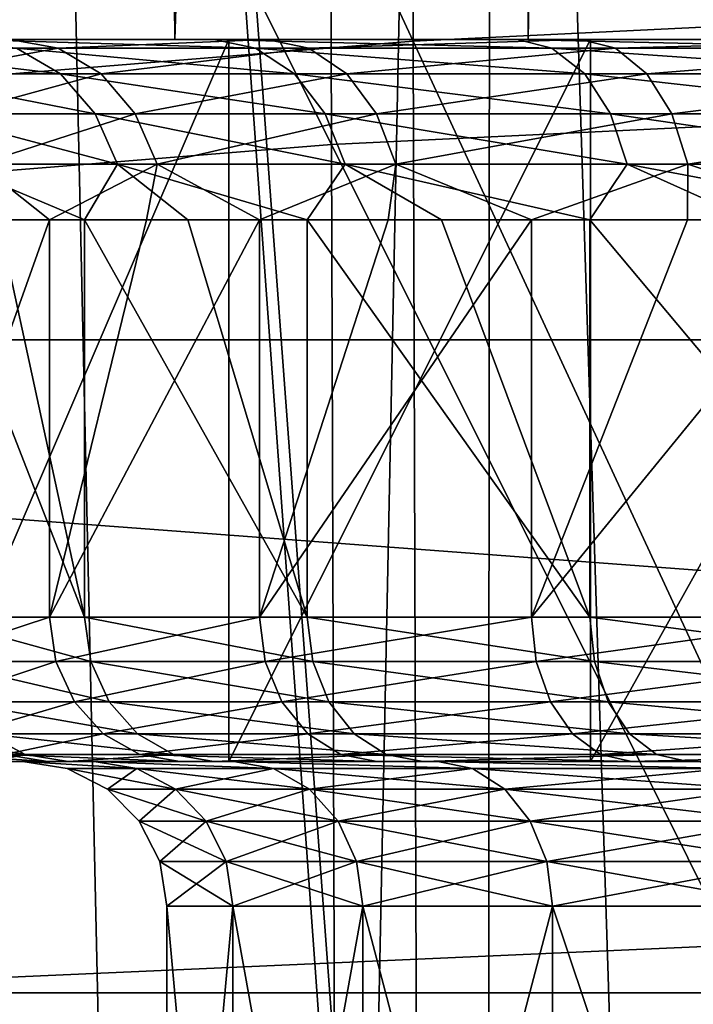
# Model space of a CAD drawing. Header units: metres. Extents: x -109 to 109, y -63 to 140.
# Tile 187 of 480: x -5.78 to -3.92, y -23.67 to -20.95. Entities that reach past the tile are written whole.
import ezdxf

# ---------------------------------------------------------------- set-up
doc = ezdxf.new("R2010")
doc.units = ezdxf.units.M
doc.layers.add('solid_502308_SW0001', color=7, linetype='CONTINUOUS')

msp = doc.modelspace()

# ---------------------------------------------------------------- linework, layer by layer
at = {"layer": 'solid_502308_SW0001'}
for points in [[(-6.186183, -21, 7.244803), (-6.051751, 4.644084, 7.778022), (-5.586143, 4.644084, 8.286143)], [(-5.354335, -21, 8.200479), (-6.186183, -21, 7.244803), (-5.586143, 4.644084, 8.286143)], [(-5.354335, -21, 8.200479), (-5.586143, 4.644084, 8.286143), (-5.078022, 4.644084, 8.751751)], [(-5.354335, -21, 8.200479), (-5.078022, 4.644084, 8.751751), (-4.531254, 4.644084, 9.171301)], [(-4.376611, -21, 9.006297), (-5.354335, -21, 8.200479), (-4.531254, 4.644084, 9.171301)], [(-4.376611, -21, 9.006297), (-4.531254, 4.644084, 9.171301), (-3.95, 4.644084, 9.5416)], [(-3.279645, -21, 9.640318), (-4.376611, -21, 9.006297), (-3.95, 4.644084, 9.5416)], [(-3.279645, -21, 9.640318), (-3.95, 4.644084, 9.5416), (-3.338684, 4.644084, 9.859832)], [(-2.724429, -30.045746, -15.924313), (-2.712468, -5.951555, -16.346176), (-4.473122, -6.488542, -16.208929)], [(-4.489847, -29.504946, -15.80399), (-4.473122, -6.488542, -16.208929), (-6.142124, -7.285673, -16.015341)], [(-2.724429, -30.045746, -15.924313), (-4.473122, -6.488542, -16.208929), (-4.489847, -29.504946, -15.80399)], [(-4.489847, -29.504946, -15.80399), (-6.142124, -7.285673, -16.015341), (-6.160448, -28.703802, -15.636256)], [(-5.527427, -25.5, 11.03349), (-5.837636, -11.5, 10.819237), (-6.190969, -25.5, 10.553142)], [(-4.82665, -25.5, 11.458047), (-4.541224, -11.5, 11.609393), (-5.837636, -11.5, 10.819237)], [(-4.82665, -25.5, 11.458047), (-5.837636, -11.5, 10.819237), (-5.527427, -25.5, 11.03349)], [(-4.093741, -25.5, 11.82365), (-4.541224, -11.5, 11.609393), (-4.82665, -25.5, 11.458047)], [(-3.332989, -25.5, 12.12821), (-3.140136, -11.5, 12.194185), (-4.541224, -11.5, 11.609393)], [(-3.332989, -25.5, 12.12821), (-4.541224, -11.5, 11.609393), (-4.093741, -25.5, 11.82365)], [(-4.694423, -21.004921, 14.665416), (-7.056131, -15.919685, 14.371995), (-4.71113, -15.777206, 14.664999)], [(-2.349062, -20.890835, 14.841285), (-4.694423, -21.004921, 14.665416), (-4.71113, -15.777206, 14.664999)], [(-4.694423, -21.004921, 14.665416), (-7.032379, -21.195166, 14.372806), (-7.056131, -15.919685, 14.371995)], [(-2.462407, -21.172741, 16.6378), (-2.47082, -16.114351, 16.637691), (-4.936986, -16.204233, 16.451178)], [(-4.92065, -21.291054, 16.451567), (-4.936986, -16.204233, 16.451178), (-7.39384, -16.354034, 16.141073)], [(-4.92065, -21.291054, 16.451567), (-2.462407, -21.172741, 16.6378), (-4.936986, -16.204233, 16.451178)], [(-7.370563, -21.488243, 16.14185), (-4.92065, -21.291054, 16.451567), (-7.39384, -16.354034, 16.141073)], [(12.422418, -21.831844, -27.35), (-12.422418, -21.831844, -27.35), (-12.854777, -19.937656, -27.35)], [(12.854777, -19.937656, -27.35), (12.422418, -21.831844, -27.35), (-12.854777, -19.937656, -27.35)], [(-2.340444, -26.089899, 14.841404), (-4.694423, -21.004921, 14.665416), (-2.349062, -20.890835, 14.841285)], [(-4.67771, -26.232668, 14.665833), (-7.032379, -21.195166, 14.372806), (-4.694423, -21.004921, 14.665416)], [(-5.246919, -21, -1.625477), (-6.064279, -21, -2.006226), (-6.757061, -21, -0.942268)], [(-5.924921, -21, -0.636929), (-5.246919, -21, -1.625477), (-6.757061, -21, -0.942268)], [(-6.195692, -21.024471, 5.103324), (-5.810501, -21, 6.232429), (-5.67766, -21.024471, 6.153512)], [(-4.230578, -21, 8.023722), (-6.186183, -21, 7.244803), (-5.354335, -21, 8.200479)], [(-5.099736, -21, 7.198071), (-5.810501, -21, 6.232429), (-6.186183, -21, 7.244803)], [(-4.230578, -21, 8.023722), (-5.099736, -21, 7.198071), (-6.186183, -21, 7.244803)], [(-4.405583, -21, -2.479849), (-5.205371, -21, -2.941655), (-6.064279, -21, -2.006226)], [(-6.064279, -23, -2.006226), (-6.064279, -21, -2.006226), (-5.205371, -21, -2.941655)], [(-5.246919, -21, -1.625477), (-4.405583, -21, -2.479849), (-6.064279, -21, -2.006226)], [(-6.064279, -23, -2.006226), (-5.205371, -21, -2.941655), (-5.205371, -23, -2.941655)], [(-5.131223, -21.024471, -1.522926), (-5.246919, -21, -1.625477), (-5.924921, -21, -0.636929)], [(-5.131223, -21.024471, -1.522926), (-5.924921, -21, -0.636929), (-5.79279, -21.024471, -0.556707)], [(-5.67766, -21.024471, 6.153512), (-5.810501, -21, 6.232429), (-5.099736, -21, 7.198071)], [(-5.67766, -21.024471, 6.153512), (-5.099736, -21, 7.198071), (-4.983335, -21.024471, 7.096467)], [(-3.230028, -21, 8.683872), (-5.354335, -21, 8.200479), (-4.376611, -21, 9.006297)], [(-3.230028, -21, 8.683872), (-4.230578, -21, 8.023722), (-5.354335, -21, 8.200479)], [(-4.310331, -21.024471, -2.358024), (-4.405583, -21, -2.479849), (-5.246919, -21, -1.625477)], [(-4.310331, -21.024471, -2.358024), (-5.246919, -21, -1.625477), (-5.131223, -21.024471, -1.522926)], [(-2.34314, -21, -3.683519), (-4.204094, -21, -3.722568), (-5.205371, -21, -2.941655)], [(-5.205371, -23, -2.941655), (-5.205371, -21, -2.941655), (-4.204094, -21, -3.722568)], [(-3.427532, -21, -3.172982), (-2.34314, -21, -3.683519), (-5.205371, -21, -2.941655)], [(-4.405583, -21, -2.479849), (-3.427532, -21, -3.172982), (-5.205371, -21, -2.941655)], [(-5.205371, -23, -2.941655), (-4.204094, -21, -3.722568), (-4.204094, -23, -3.722568)], [(-4.983335, -21.024471, 7.096467), (-5.099736, -21, 7.198071), (-4.230578, -21, 8.023722)], [(-4.983335, -21.024471, 7.096467), (-4.230578, -21, 8.023722), (-4.134279, -21.024471, 7.902913)], [(-2.340444, -26.089899, 14.841404), (-4.67771, -26.232668, 14.665833), (-4.694423, -21.004921, 14.665416)], [(-3.355603, -21.024471, -3.036069), (-3.427532, -21, -3.172982), (-4.405583, -21, -2.479849)], [(-3.355603, -21.024471, -3.036069), (-4.405583, -21, -2.479849), (-4.310331, -21.024471, -2.358024)], [(-2.129017, -21, 9.158114), (-4.376611, -21, 9.006297), (-3.279645, -21, 9.640318)], [(-2.129017, -21, 9.158114), (-3.230028, -21, 8.683872), (-4.376611, -21, 9.006297)], [(-4.134279, -21.024471, 7.902913), (-4.230578, -21, 8.023722), (-3.230028, -21, 8.683872)], [(-1.185476, -21, -3.995863), (-3.088161, -21, -4.32759), (-4.204094, -21, -3.722568)], [(-4.204094, -23, -3.722568), (-4.204094, -21, -3.722568), (-3.088161, -21, -4.32759)], [(-2.34314, -21, -3.683519), (-1.185476, -21, -3.995863), (-4.204094, -21, -3.722568)], [(-4.204094, -23, -3.722568), (-3.088161, -21, -4.32759), (-3.088161, -23, -4.32759)], [(-4.134279, -21.024471, 7.902913), (-3.230028, -21, 8.683872), (-3.156852, -21.024471, 8.547807)], [(-6.274491, -21.024471, 0.510634), (-6.142768, -21.095583, 0.556596), (-5.67118, -21.095583, -0.488337)], [(-5.79279, -21.024471, -0.556707), (-6.274491, -21.024471, 0.510634), (-5.67118, -21.095583, -0.488337)], [(-6.195692, -21.024471, 5.103324), (-5.67766, -21.024471, 6.153512), (-6.065623, -21.095583, 5.05287)], [(-5.67766, -21.024471, 6.153512), (-5.558466, -21.095583, 6.081011), (-6.065623, -21.095583, 5.05287)], [(-5.79279, -21.024471, -0.556707), (-5.67118, -21.095583, -0.488337), (-5.023501, -21.095583, -1.434273)], [(-5.131223, -21.024471, -1.522926), (-5.79279, -21.024471, -0.556707), (-5.023501, -21.095583, -1.434273)], [(-5.67766, -21.024471, 6.153512), (-4.983335, -21.024471, 7.096467), (-5.558466, -21.095583, 6.081011)], [(-4.983335, -21.024471, 7.096467), (-4.878718, -21.095583, 7.004171), (-5.558466, -21.095583, 6.081011)], [(-5.131223, -21.024471, -1.522926), (-5.023501, -21.095583, -1.434273), (-4.219843, -21.095583, -2.251839)], [(-4.310331, -21.024471, -2.358024), (-5.131223, -21.024471, -1.522926), (-4.219843, -21.095583, -2.251839)], [(-4.983335, -21.024471, 7.096467), (-4.134279, -21.024471, 7.902913), (-4.878718, -21.095583, 7.004171)], [(-4.134279, -21.024471, 7.902913), (-4.047486, -21.095583, 7.793686), (-4.878718, -21.095583, 7.004171)], [(-4.310331, -21.024471, -2.358024), (-4.219843, -21.095583, -2.251839), (-3.285157, -21.095583, -2.91565)], [(-3.355603, -21.024471, -3.036069), (-4.310331, -21.024471, -2.358024), (-3.285157, -21.095583, -2.91565)], [(-4.134279, -21.024471, 7.902913), (-3.156852, -21.024471, 8.547807), (-4.047486, -21.095583, 7.793686)], [(-3.156852, -21.024471, 8.547807), (-3.090579, -21.095583, 8.425041), (-4.047486, -21.095583, 7.793686)], [(-6.142768, -21.095583, 0.556596), (-6.038273, -21.206362, 0.593058), (-5.574708, -21.206362, -0.434101)], [(-5.67118, -21.095583, -0.488337), (-6.142768, -21.095583, 0.556596), (-5.574708, -21.206362, -0.434101)], [(-6.065623, -21.095583, 5.05287), (-5.558466, -21.095583, 6.081011), (-5.96244, -21.206362, 5.012845)], [(-5.558466, -21.095583, 6.081011), (-5.463911, -21.206362, 6.023496), (-5.96244, -21.206362, 5.012845)], [(-5.67118, -21.095583, -0.488337), (-5.574708, -21.206362, -0.434101), (-4.938046, -21.206362, -1.363945)], [(-5.023501, -21.095583, -1.434273), (-5.67118, -21.095583, -0.488337), (-4.938046, -21.206362, -1.363945)], [(-5.558466, -21.095583, 6.081011), (-4.878718, -21.095583, 7.004171), (-5.463911, -21.206362, 6.023496)], [(-4.878718, -21.095583, 7.004171), (-4.795726, -21.206362, 6.930953), (-5.463911, -21.206362, 6.023496)], [(-5.023501, -21.095583, -1.434273), (-4.938046, -21.206362, -1.363945), (-4.148059, -21.206362, -2.167603)], [(-4.219843, -21.095583, -2.251839), (-5.023501, -21.095583, -1.434273), (-4.148059, -21.206362, -2.167603)], [(-4.878718, -21.095583, 7.004171), (-4.047486, -21.095583, 7.793686), (-4.795726, -21.206362, 6.930953)], [(-4.047486, -21.095583, 7.793686), (-3.978634, -21.206362, 7.707037), (-4.795726, -21.206362, 6.930953)], [(-4.219843, -21.095583, -2.251839), (-4.148059, -21.206362, -2.167603), (-3.229274, -21.206362, -2.820122)], [(-3.285157, -21.095583, -2.91565), (-4.219843, -21.095583, -2.251839), (-3.229274, -21.206362, -2.820122)], [(-4.047486, -21.095583, 7.793686), (-3.090579, -21.095583, 8.425041), (-3.978634, -21.206362, 7.707037)], [(-3.090579, -21.095583, 8.425041), (-3.038005, -21.206362, 8.327653), (-3.978634, -21.206362, 7.707037)], [(-2.453991, -26.231136, 16.637909), (-2.462407, -21.172741, 16.6378), (-4.92065, -21.291054, 16.451567)], [(-4.67771, -26.232668, 14.665833), (-7.008618, -26.470722, 14.373617), (-7.032379, -21.195166, 14.372806)], [(-6.038273, -21.206362, 0.593058), (-5.971255, -21.34594, 0.616442), (-5.512835, -21.34594, -0.399316)], [(-5.574708, -21.206362, -0.434101), (-6.038273, -21.206362, 0.593058), (-5.512835, -21.34594, -0.399316)], [(-5.96244, -21.206362, 5.012845), (-5.463911, -21.206362, 6.023496), (-5.896265, -21.34594, 4.987175)], [(-5.463911, -21.206362, 6.023496), (-5.403268, -21.34594, 5.986609), (-5.896265, -21.34594, 4.987175)], [(-5.574708, -21.206362, -0.434101), (-5.512835, -21.34594, -0.399316), (-4.88324, -21.34594, -1.31884)], [(-4.938046, -21.206362, -1.363945), (-5.574708, -21.206362, -0.434101), (-4.88324, -21.34594, -1.31884)], [(-5.463911, -21.206362, 6.023496), (-4.795726, -21.206362, 6.930953), (-5.403268, -21.34594, 5.986609)], [(-4.795726, -21.206362, 6.930953), (-4.742499, -21.34594, 6.883994), (-5.403268, -21.34594, 5.986609)], [(-4.938046, -21.206362, -1.363945), (-4.88324, -21.34594, -1.31884), (-4.10202, -21.34594, -2.113578)], [(-4.148059, -21.206362, -2.167603), (-4.938046, -21.206362, -1.363945), (-4.10202, -21.34594, -2.113578)], [(-4.795726, -21.206362, 6.930953), (-3.978634, -21.206362, 7.707037), (-4.742499, -21.34594, 6.883994)], [(-3.978634, -21.206362, 7.707037), (-3.934476, -21.34594, 7.651464), (-4.742499, -21.34594, 6.883994)], [(-4.148059, -21.206362, -2.167603), (-4.10202, -21.34594, -2.113578), (-3.193432, -21.34594, -2.758855)], [(-3.229274, -21.206362, -2.820122), (-4.148059, -21.206362, -2.167603), (-3.193432, -21.34594, -2.758855)], [(-3.978634, -21.206362, 7.707037), (-3.038005, -21.206362, 8.327653), (-3.934476, -21.34594, 7.651464)], [(-3.038005, -21.206362, 8.327653), (-3.004287, -21.34594, 8.265192), (-3.934476, -21.34594, 7.651464)], [(-4.904308, -26.377903, 16.451956), (-4.92065, -21.291054, 16.451567), (-7.370563, -21.488243, 16.14185)], [(-4.904308, -26.377903, 16.451956), (-2.453991, -26.231136, 16.637909), (-4.92065, -21.291054, 16.451567)], [(-5.971255, -21.34594, 0.616442), (-5.843591, -21.5, 0.345761), (-5.604407, -21.5, -0.177606)], [(-5.512835, -21.34594, -0.399316), (-5.971255, -21.34594, 0.616442), (-5.604407, -21.5, -0.177606)], [(-5.896265, -21.34594, 4.987175), (-5.70168, -21.5, 5.379711), (-5.922401, -21.5, 4.848293)], [(-5.896265, -21.34594, 4.987175), (-5.403268, -21.34594, 5.986609), (-5.70168, -21.5, 5.379711)], [(-5.403268, -21.34594, 5.986609), (-5.433391, -21.5, 5.888772), (-5.70168, -21.5, 5.379711)], [(-5.512835, -21.34594, -0.399316), (-5.604407, -21.5, -0.177606), (-5.318468, -21.5, -0.676967)], [(-5.512835, -21.34594, -0.399316), (-5.318468, -21.5, -0.676967), (-4.988157, -21.5, -1.148154)], [(-4.88324, -21.34594, -1.31884), (-5.512835, -21.34594, -0.399316), (-4.988157, -21.5, -1.148154)], [(-5.403268, -21.34594, 5.986609), (-5.119772, -21.5, 6.37123), (-5.433391, -21.5, 5.888772)], [(-5.403268, -21.34594, 5.986609), (-4.742499, -21.34594, 6.883994), (-5.119772, -21.5, 6.37123)], [(-4.742499, -21.34594, 6.883994), (-4.763441, -21.5, 6.823061), (-5.119772, -21.5, 6.37123)], [(-4.88324, -21.34594, -1.31884), (-4.988157, -21.5, -1.148154), (-4.616232, -21.5, -1.587237)], [(-4.88324, -21.34594, -1.31884), (-4.616232, -21.5, -1.587237), (-4.205795, -21.5, -1.990553)], [(-4.10202, -21.34594, -2.113578), (-4.88324, -21.34594, -1.31884), (-4.205795, -21.5, -1.990553)], [(-4.742499, -21.34594, 6.883994), (-4.36737, -21.5, 7.240493), (-4.763441, -21.5, 6.823061)], [(-4.742499, -21.34594, 6.883994), (-3.934476, -21.34594, 7.651464), (-4.36737, -21.5, 7.240493)], [(-3.934476, -21.34594, 7.651464), (-3.934863, -21.5, 7.620046), (-4.36737, -21.5, 7.240493)], [(-4.10202, -21.34594, -2.113578), (-4.205795, -21.5, -1.990553), (-3.76027, -21.5, -2.354738)], [(-4.10202, -21.34594, -2.113578), (-3.76027, -21.5, -2.354738), (-3.283375, -21.5, -2.676751)], [(-3.193432, -21.34594, -2.758855), (-4.10202, -21.34594, -2.113578), (-3.283375, -21.5, -2.676751)], [(-3.934476, -21.34594, 7.651464), (-3.469529, -21.5, 7.958552), (-3.934863, -21.5, 7.620046)], [(-3.934476, -21.34594, 7.651464), (-3.004287, -21.34594, 8.265192), (-3.469529, -21.5, 7.958552)], [(-7.347279, -26.622511, 16.142628), (-4.904308, -26.377903, 16.451956), (-7.370563, -21.488243, 16.14185)], [(-5.70168, -21.5, 5.379711), (-5.70168, -22.6, 5.37971), (-6.093714, -22.6, 4.298953)], [(-5.922401, -21.5, 4.848293), (-5.70168, -21.5, 5.379711), (-6.093714, -22.6, 4.298953)], [(-6.034024, -21.5, 0.888769), (-6.034023, -22.6, 0.888768), (-5.604407, -22.6, -0.177608)], [(-5.843591, -21.5, 0.345761), (-6.034024, -21.5, 0.888769), (-5.604407, -22.6, -0.177608)], [(-5.604407, -21.5, -0.177606), (-5.843591, -21.5, 0.345761), (-5.604407, -22.6, -0.177608)], [(-5.119772, -21.5, 6.37123), (-5.119772, -22.6, 6.37123), (-5.70168, -22.6, 5.37971)], [(-5.433391, -21.5, 5.888772), (-5.119772, -21.5, 6.37123), (-5.70168, -22.6, 5.37971)], [(-5.70168, -21.5, 5.379711), (-5.433391, -21.5, 5.888772), (-5.70168, -22.6, 5.37971)], [(-5.604407, -21.5, -0.177606), (-5.604407, -22.6, -0.177608), (-4.988156, -22.6, -1.148155)], [(-5.318468, -21.5, -0.676967), (-5.604407, -21.5, -0.177606), (-4.988156, -22.6, -1.148155)], [(-4.988157, -21.5, -1.148154), (-5.318468, -21.5, -0.676967), (-4.988156, -22.6, -1.148155)], [(-4.36737, -21.5, 7.240493), (-4.36737, -22.6, 7.240493), (-5.119772, -22.6, 6.37123)], [(-4.763441, -21.5, 6.823061), (-4.36737, -21.5, 7.240493), (-5.119772, -22.6, 6.37123)], [(-5.119772, -21.5, 6.37123), (-4.763441, -21.5, 6.823061), (-5.119772, -22.6, 6.37123)], [(-4.988157, -21.5, -1.148154), (-4.988156, -22.6, -1.148155), (-4.205793, -22.6, -1.990555)], [(-4.616232, -21.5, -1.587237), (-4.988157, -21.5, -1.148154), (-4.205793, -22.6, -1.990555)], [(-4.205795, -21.5, -1.990553), (-4.616232, -21.5, -1.587237), (-4.205793, -22.6, -1.990555)], [(-3.469529, -21.5, 7.958552), (-3.469529, -22.6, 7.958552), (-4.36737, -22.6, 7.240493)], [(-3.934863, -21.5, 7.620046), (-3.469529, -21.5, 7.958552), (-4.36737, -22.6, 7.240493)], [(-4.36737, -21.5, 7.240493), (-3.934863, -21.5, 7.620046), (-4.36737, -22.6, 7.240493)], [(-4.205795, -21.5, -1.990553), (-4.205793, -22.6, -1.990555), (-3.283373, -22.6, -2.676752)], [(-3.76027, -21.5, -2.354738), (-4.205795, -21.5, -1.990553), (-3.283373, -22.6, -2.676752)], [(11.712649, -23.640354, -27.35), (-11.712649, -23.640354, -27.35), (-12.422418, -21.831844, -27.35)], [(12.422418, -21.831844, -27.35), (11.712649, -23.640354, -27.35), (-12.422418, -21.831844, -27.35)], [(-6.07489, -22.723248, 4.294014), (-6.093714, -22.6, 4.298953), (-5.70168, -22.6, 5.37971)], [(-5.684067, -22.723248, 5.371432), (-6.07489, -22.723248, 4.294014), (-5.70168, -22.6, 5.37971)], [(-5.587094, -22.723248, -0.168718), (-5.604407, -22.6, -0.177608), (-6.034023, -22.6, 0.888768)], [(-6.015384, -22.723248, 0.894363), (-5.587094, -22.723248, -0.168718), (-6.034023, -22.6, 0.888768)], [(-5.684067, -22.723248, 5.371432), (-5.70168, -22.6, 5.37971), (-5.119772, -22.6, 6.37123)], [(-5.103957, -22.723248, 6.35989), (-5.684067, -22.723248, 5.371432), (-5.119772, -22.6, 6.37123)], [(-4.972747, -22.723248, -1.136268), (-4.988156, -22.6, -1.148155), (-5.604407, -22.6, -0.177608)], [(-5.587094, -22.723248, -0.168718), (-4.972747, -22.723248, -1.136268), (-5.604407, -22.6, -0.177608)], [(-5.103957, -22.723248, 6.35989), (-5.119772, -22.6, 6.37123), (-4.36737, -22.6, 7.240493)], [(-4.353879, -22.723248, 7.226467), (-5.103957, -22.723248, 6.35989), (-4.36737, -22.6, 7.240493)], [(-4.192801, -22.723248, -1.976065), (-4.205793, -22.6, -1.990555), (-4.988156, -22.6, -1.148155)], [(-4.972747, -22.723248, -1.136268), (-4.192801, -22.723248, -1.976065), (-4.988156, -22.6, -1.148155)], [(-4.353879, -22.723248, 7.226467), (-4.36737, -22.6, 7.240493), (-3.469529, -22.6, 7.958552)], [(-3.458811, -22.723248, 7.942308), (-4.353879, -22.723248, 7.226467), (-3.469529, -22.6, 7.958552)], [(-3.27323, -22.723248, -2.660143), (-3.283373, -22.6, -2.676752), (-4.205793, -22.6, -1.990555)], [(-4.192801, -22.723248, -1.976065), (-3.27323, -22.723248, -2.660143), (-4.205793, -22.6, -1.990555)], [(-6.019965, -22.834911, 4.279602), (-6.07489, -22.723248, 4.294014), (-5.684067, -22.723248, 5.371432)], [(-5.632676, -22.834911, 5.347279), (-6.019965, -22.834911, 4.279602), (-5.684067, -22.723248, 5.371432)], [(-5.53658, -22.834911, -0.142781), (-5.587094, -22.723248, -0.168718), (-6.015384, -22.723248, 0.894363)], [(-5.960997, -22.834911, 0.910688), (-5.53658, -22.834911, -0.142781), (-6.015384, -22.723248, 0.894363)], [(-5.632676, -22.834911, 5.347279), (-5.684067, -22.723248, 5.371432), (-5.103957, -22.723248, 6.35989)], [(-5.057811, -22.834911, 6.326799), (-5.632676, -22.834911, 5.347279), (-5.103957, -22.723248, 6.35989)], [(-4.927787, -22.834911, -1.101583), (-4.972747, -22.723248, -1.136268), (-5.587094, -22.723248, -0.168718)], [(-5.53658, -22.834911, -0.142781), (-4.927787, -22.834911, -1.101583), (-5.587094, -22.723248, -0.168718)], [(-5.057811, -22.834911, 6.326799), (-5.103957, -22.723248, 6.35989), (-4.353879, -22.723248, 7.226467)], [(-4.314514, -22.834911, 7.185542), (-5.057811, -22.834911, 6.326799), (-4.353879, -22.723248, 7.226467)], [(-4.154893, -22.834911, -1.933787), (-4.192801, -22.723248, -1.976065), (-4.972747, -22.723248, -1.136268)], [(-4.927787, -22.834911, -1.101583), (-4.154893, -22.834911, -1.933787), (-4.972747, -22.723248, -1.136268)], [(-4.314514, -22.834911, 7.185542), (-4.353879, -22.723248, 7.226467), (-3.458811, -22.723248, 7.942308)], [(-3.427539, -22.834911, 7.894911), (-4.314514, -22.834911, 7.185542), (-3.458811, -22.723248, 7.942308)], [(-3.243636, -22.834911, -2.61168), (-3.27323, -22.723248, -2.660143), (-4.192801, -22.723248, -1.976065)], [(-4.154893, -22.834911, -1.933787), (-3.243636, -22.834911, -2.61168), (-4.192801, -22.723248, -1.976065)], [(-5.934325, -22.923532, 4.25713), (-6.019965, -22.834911, 4.279602), (-5.632676, -22.834911, 5.347279)], [(-5.457817, -22.923532, -0.10234), (-5.53658, -22.834911, -0.142781), (-5.960997, -22.834911, 0.910688)], [(-5.876196, -22.923532, 0.936143), (-5.457817, -22.923532, -0.10234), (-5.960997, -22.834911, 0.910688)], [(-5.552546, -22.923532, 5.309619), (-5.934325, -22.923532, 4.25713), (-5.632676, -22.834911, 5.347279)], [(-5.552546, -22.923532, 5.309619), (-5.632676, -22.834911, 5.347279), (-5.057811, -22.834911, 6.326799)], [(-4.985858, -22.923532, 6.275205), (-5.552546, -22.923532, 5.309619), (-5.057811, -22.834911, 6.326799)], [(-4.857685, -22.923532, -1.047502), (-4.927787, -22.834911, -1.101583), (-5.53658, -22.834911, -0.142781)], [(-5.457817, -22.923532, -0.10234), (-4.857685, -22.923532, -1.047502), (-5.53658, -22.834911, -0.142781)], [(-4.985858, -22.923532, 6.275205), (-5.057811, -22.834911, 6.326799), (-4.314514, -22.834911, 7.185542)], [(-4.253136, -22.923532, 7.121731), (-4.985858, -22.923532, 6.275205), (-4.314514, -22.834911, 7.185542)], [(-4.095786, -22.923532, -1.867867), (-4.154893, -22.834911, -1.933787), (-4.927787, -22.834911, -1.101583)], [(-4.857685, -22.923532, -1.047502), (-4.095786, -22.923532, -1.867867), (-4.927787, -22.834911, -1.101583)], [(-4.253136, -22.923532, 7.121731), (-4.314514, -22.834911, 7.185542), (-3.427539, -22.834911, 7.894911)], [(-3.378779, -22.923532, 7.821008), (-4.253136, -22.923532, 7.121731), (-3.427539, -22.834911, 7.894911)], [(-3.197492, -22.923532, -2.536117), (-3.243636, -22.834911, -2.61168), (-4.154893, -22.834911, -1.933787)], [(-4.095786, -22.923532, -1.867867), (-3.197492, -22.923532, -2.536117), (-4.154893, -22.834911, -1.933787)], [(-5.769299, -22.980423, 0.96823), (-5.876196, -22.923532, 0.936143), (-6.098891, -22.923532, 2.033365)], [(-5.987943, -22.980423, 2.045492), (-5.769299, -22.980423, 0.96823), (-6.098891, -22.923532, 2.033365)], [(-5.826371, -22.980423, 4.228804), (-5.934325, -22.923532, 4.25713), (-5.552546, -22.923532, 5.309619)], [(-5.358531, -22.980423, -0.051361), (-5.457817, -22.923532, -0.10234), (-5.876196, -22.923532, 0.936143)], [(-5.769299, -22.980423, 0.96823), (-5.358531, -22.980423, -0.051361), (-5.876196, -22.923532, 0.936143)], [(-5.451536, -22.980423, 5.262146), (-5.826371, -22.980423, 4.228804), (-5.552546, -22.923532, 5.309619)], [(-5.451536, -22.980423, 5.262146), (-5.552546, -22.923532, 5.309619), (-4.985858, -22.923532, 6.275205)], [(-4.769316, -22.980423, -0.979329), (-4.857685, -22.923532, -1.047502), (-5.457817, -22.923532, -0.10234)], [(-5.358531, -22.980423, -0.051361), (-4.769316, -22.980423, -0.979329), (-5.457817, -22.923532, -0.10234)], [(-4.895158, -22.980423, 6.210166), (-5.451536, -22.980423, 5.262146), (-4.985858, -22.923532, 6.275205)], [(-4.895158, -22.980423, 6.210166), (-4.985858, -22.923532, 6.275205), (-4.253136, -22.923532, 7.121731)], [(-4.175765, -22.980423, 7.041293), (-4.895158, -22.980423, 6.210166), (-4.253136, -22.923532, 7.121731)], [(-4.021277, -22.980423, -1.784771), (-4.095786, -22.923532, -1.867867), (-4.857685, -22.923532, -1.047502)], [(-4.769316, -22.980423, -0.979329), (-4.021277, -22.980423, -1.784771), (-4.857685, -22.923532, -1.047502)], [(-4.175765, -22.980423, 7.041293), (-4.253136, -22.923532, 7.121731), (-3.378779, -22.923532, 7.821008)], [(-3.317314, -22.980423, 7.727849), (-4.175765, -22.980423, 7.041293), (-3.378779, -22.923532, 7.821008)], [(-3.139325, -22.980423, -2.440864), (-3.197492, -22.923532, -2.536117), (-4.095786, -22.923532, -1.867867)], [(-4.021277, -22.980423, -1.784771), (-3.139325, -22.980423, -2.440864), (-4.095786, -22.923532, -1.867867)], [(-5.707417, -23, 4.195059), (-6.00718, -22.980423, 3.14455), (-5.826371, -22.980423, 4.228804)], [(-5.707417, -23, 4.195059), (-5.884119, -23, 3.132479), (-6.00718, -22.980423, 3.14455)], [(-5.864667, -23, 2.055269), (-5.769299, -22.980423, 0.96823), (-5.987943, -22.980423, 2.045492)], [(-5.864667, -23, 2.055269), (-5.649639, -23, 0.999567), (-5.769299, -22.980423, 0.96823)], [(-5.340486, -23, 5.207809), (-5.826371, -22.980423, 4.228804), (-5.451536, -22.980423, 5.262146)], [(-5.340486, -23, 5.207809), (-5.707417, -23, 4.195059), (-5.826371, -22.980423, 4.228804)], [(-5.649639, -23, 0.999567), (-5.358531, -22.980423, -0.051361), (-5.769299, -22.980423, 0.96823)], [(-5.649639, -23, 0.999567), (-5.246311, -23, 0.000736), (-5.358531, -22.980423, -0.051361)], [(-4.795421, -23, 6.137141), (-5.451536, -22.980423, 5.262146), (-4.895158, -22.980423, 6.210166)], [(-4.795421, -23, 6.137141), (-5.340486, -23, 5.207809), (-5.451536, -22.980423, 5.262146)], [(-5.246311, -23, 0.000736), (-4.769316, -22.980423, -0.979329), (-5.358531, -22.980423, -0.051361)], [(-5.246311, -23, 0.000736), (-4.668155, -23, -0.908078), (-4.769316, -22.980423, -0.979329)], [(-4.090435, -23, 6.95185), (-4.895158, -22.980423, 6.210166), (-4.175765, -22.980423, 7.041293)], [(-4.090435, -23, 6.95185), (-4.795421, -23, 6.137141), (-4.895158, -22.980423, 6.210166)], [(-4.668155, -23, -0.908078), (-4.021277, -22.980423, -1.784771), (-4.769316, -22.980423, -0.979329)], [(-4.668155, -23, -0.908078), (-3.934147, -23, -1.696873), (-4.021277, -22.980423, -1.784771)], [(-4.090435, -23, 6.95185), (-4.175765, -22.980423, 7.041293), (-3.317314, -22.980423, 7.727849)], [(-3.249231, -23, 7.624663), (-4.090435, -23, 6.95185), (-3.317314, -22.980423, 7.727849)], [(-3.934147, -23, -1.696873), (-3.139325, -22.980423, -2.440864), (-4.021277, -22.980423, -1.784771)], [(-3.934147, -23, -1.696873), (-3.069133, -23, -2.338883), (-3.139325, -22.980423, -2.440864)], [(0.634888, -23, -4.949906), (7.699325, -23, -5.032798), (-7.699325, -23, -5.032798)], [(-7.313793, -23.663118, -5.032798), (-7.699325, -23, -5.032798), (7.699325, -23, -5.032798)], [(-0.634888, -23, -4.949906), (0.634888, -23, -4.949906), (-7.699325, -23, -5.032798)], [(-1.88746, -23, -4.740541), (-0.634888, -23, -4.949906), (-7.699325, -23, -5.032798)], [(-3.088161, -23, -4.32759), (-1.88746, -23, -4.740541), (-7.699325, -23, -5.032798)], [(-4.204094, -23, -3.722568), (-3.088161, -23, -4.32759), (-7.699325, -23, -5.032798)], [(-5.205371, -23, -2.941655), (-4.204094, -23, -3.722568), (-7.699325, -23, -5.032798)], [(-6.064279, -23, -2.006226), (-5.205371, -23, -2.941655), (-7.699325, -23, -5.032798)], [(-7.313793, -23.663118, -5.032798), (7.699325, -23, -5.032798), (-6.819819, -24.249203, -5.032798)], [(-6.819819, -24.249203, -5.032798), (7.699325, -23, -5.032798), (-6.278761, -24.792599, -5.032798)], [(-6.278761, -24.792599, -5.032798), (7.699325, -23, -5.032798), (-5.69488, -25.289087, -5.032798)], [(-5.707417, -23, 4.195059), (-5.864667, -23, 2.055269), (-5.884119, -23, 3.132479)], [(-5.864667, -23, 2.055269), (-5.775201, -23, 3.235739), (-5.775202, -23, 2.164266)], [(-5.707417, -23, 4.195059), (-5.775201, -23, 3.235739), (-5.864667, -23, 2.055269)], [(-5.864667, -23, 2.055269), (-5.775202, -23, 2.164266), (-5.649639, -23, 0.999567)], [(-5.775202, -23, 2.164266), (-5.652536, -23.019461, 2.176215), (-5.460045, -23.019461, 1.146483)], [(-5.775202, -23, 2.164266), (-5.775201, -23, 3.235739), (-5.652536, -23.019461, 2.176215)], [(-5.578152, -23, 1.111271), (-5.775202, -23, 2.164266), (-5.460045, -23.019461, 1.146483)], [(-5.649639, -23, 0.999567), (-5.775202, -23, 2.164266), (-5.578152, -23, 1.111271)], [(-5.775201, -23, 3.235739), (-5.460045, -23.019461, 4.253517), (-5.652536, -23.019461, 3.223785)], [(-5.775201, -23, 3.235739), (-5.578151, -23, 4.288734), (-5.460045, -23.019461, 4.253517)], [(-5.775201, -23, 3.235739), (-5.652536, -23.019461, 3.223785), (-5.652536, -23.019461, 2.176215)], [(-5.707417, -23, 4.195059), (-5.578151, -23, 4.288734), (-5.775201, -23, 3.235739)], [(-5.340486, -23, 5.207809), (-5.578151, -23, 4.288734), (-5.707417, -23, 4.195059)], [(-5.69488, -25.289087, -5.032798), (7.699325, -23, -5.032798), (-5.07163, -25.735672, -5.032798)], [(-5.649639, -23, 0.999567), (-5.578152, -23, 1.111271), (-5.246311, -23, 0.000736)], [(-5.578152, -23, 1.111271), (-5.460045, -23.019461, 1.146483), (-5.08162, -23.019461, 0.169654)], [(-5.190852, -23, 0.112555), (-5.578152, -23, 1.111271), (-5.08162, -23.019461, 0.169654)], [(-5.246311, -23, 0.000736), (-5.578152, -23, 1.111271), (-5.190852, -23, 0.112555)], [(-5.578151, -23, 4.288734), (-5.08162, -23.019461, 5.230346), (-5.460045, -23.019461, 4.253517)], [(-5.578151, -23, 4.288734), (-5.19085, -23, 5.287449), (-5.08162, -23.019461, 5.230346)], [(-5.340486, -23, 5.207809), (-5.19085, -23, 5.287449), (-5.578151, -23, 4.288734)], [(-4.795421, -23, 6.137141), (-5.19085, -23, 5.287449), (-5.340486, -23, 5.207809)], [(-5.246311, -23, 0.000736), (-5.190852, -23, 0.112555), (-4.668155, -23, -0.908078)], [(-5.190852, -23, 0.112555), (-5.08162, -23.019461, 0.169654), (-4.530146, -23.019461, -0.721007)], [(-4.626495, -23, -0.797925), (-5.190852, -23, 0.112555), (-4.530146, -23.019461, -0.721007)], [(-4.668155, -23, -0.908078), (-5.190852, -23, 0.112555), (-4.626495, -23, -0.797925)], [(-5.19085, -23, 5.287449), (-4.530146, -23.019461, 6.121007), (-5.08162, -23.019461, 5.230346)], [(-5.19085, -23, 5.287449), (-4.626493, -23, 6.197929), (-4.530146, -23.019461, 6.121007)], [(-4.795421, -23, 6.137141), (-4.626493, -23, 6.197929), (-5.19085, -23, 5.287449)], [(-5.07163, -25.735672, -5.032798), (7.699325, -23, -5.032798), (-4.413719, -26.129055, -5.032798)], [(-4.090435, -23, 6.95185), (-4.626493, -23, 6.197929), (-4.795421, -23, 6.137141)], [(-4.668155, -23, -0.908078), (-4.626495, -23, -0.797925), (-3.934147, -23, -1.696873)], [(-4.626495, -23, -0.797925), (-4.530146, -23.019461, -0.721007), (-3.824403, -23.019461, -1.49517)], [(-3.904079, -23, -1.589307), (-4.626495, -23, -0.797925), (-3.824403, -23.019461, -1.49517)], [(-3.934147, -23, -1.696873), (-4.626495, -23, -0.797925), (-3.904079, -23, -1.589307)], [(-4.626493, -23, 6.197929), (-3.824403, -23.019461, 6.89517), (-4.530146, -23.019461, 6.121007)], [(-4.626493, -23, 6.197929), (-3.904075, -23, 6.989311), (-3.824403, -23.019461, 6.89517)], [(-4.090435, -23, 6.95185), (-3.904075, -23, 6.989311), (-4.626493, -23, 6.197929)], [(-4.413719, -26.129055, -5.032798), (7.699325, -23, -5.032798), (-3.725477, -26.466574, -5.032798)], [(-3.249231, -23, 7.624663), (-3.904075, -23, 6.989311), (-4.090435, -23, 6.95185)], [(-3.934147, -23, -1.696873), (-3.904079, -23, -1.589307), (-3.069133, -23, -2.338883)], [(-5.652536, -23.019461, 3.223785), (-5.541349, -23.076246, 3.213482), (-5.541349, -23.076246, 2.186518)], [(-5.652536, -23.019461, 3.223785), (-5.460045, -23.019461, 4.253517), (-5.541349, -23.076246, 3.213482)], [(-5.652536, -23.019461, 2.176215), (-5.541349, -23.076246, 2.186518), (-5.352645, -23.076246, 1.177041)], [(-5.652536, -23.019461, 2.176215), (-5.652536, -23.019461, 3.223785), (-5.541349, -23.076246, 2.186518)], [(-5.460045, -23.019461, 1.146483), (-5.652536, -23.019461, 2.176215), (-5.352645, -23.076246, 1.177041)], [(-5.460045, -23.019461, 4.253517), (-5.352645, -23.076246, 4.222959), (-5.541349, -23.076246, 3.213482)], [(-5.460045, -23.019461, 4.253517), (-5.08162, -23.019461, 5.230346), (-5.352645, -23.076246, 4.222959)], [(-5.460045, -23.019461, 1.146483), (-5.352645, -23.076246, 1.177041), (-4.981664, -23.076246, 0.219426)], [(-5.08162, -23.019461, 0.169654), (-5.460045, -23.019461, 1.146483), (-4.981664, -23.076246, 0.219426)], [(-5.08162, -23.019461, 5.230346), (-4.981664, -23.076246, 5.180574), (-5.352645, -23.076246, 4.222959)], [(-5.08162, -23.019461, 5.230346), (-4.530146, -23.019461, 6.121007), (-4.981664, -23.076246, 5.180574)], [(-5.08162, -23.019461, 0.169654), (-4.981664, -23.076246, 0.219426), (-4.441037, -23.076246, -0.653716)], [(-4.530146, -23.019461, -0.721007), (-5.08162, -23.019461, 0.169654), (-4.441037, -23.076246, -0.653716)], [(-4.530146, -23.019461, 6.121007), (-4.441037, -23.076246, 6.053716), (-4.981664, -23.076246, 5.180574)], [(-4.530146, -23.019461, 6.121007), (-3.824403, -23.019461, 6.89517), (-4.441037, -23.076246, 6.053716)], [(-4.530146, -23.019461, -0.721007), (-4.441037, -23.076246, -0.653716), (-3.749177, -23.076246, -1.412651)], [(-3.824403, -23.019461, -1.49517), (-4.530146, -23.019461, -0.721007), (-3.749177, -23.076246, -1.412651)], [(-3.824403, -23.019461, 6.89517), (-3.749177, -23.076246, 6.812651), (-4.441037, -23.076246, 6.053716)], [(-5.541349, -23.076246, 3.213482), (-5.453105, -23.164783, 3.205305), (-5.453105, -23.164783, 2.194695)], [(-5.541349, -23.076246, 3.213482), (-5.352645, -23.076246, 4.222959), (-5.453105, -23.164783, 3.205305)], [(-5.541349, -23.076246, 2.186518), (-5.453105, -23.164783, 2.194695), (-5.267406, -23.164783, 1.201294)], [(-5.541349, -23.076246, 2.186518), (-5.541349, -23.076246, 3.213482), (-5.453105, -23.164783, 2.194695)], [(-5.352645, -23.076246, 1.177041), (-5.541349, -23.076246, 2.186518), (-5.267406, -23.164783, 1.201294)], [(-5.352645, -23.076246, 4.222959), (-5.267406, -23.164783, 4.198706), (-5.453105, -23.164783, 3.205305)], [(-5.352645, -23.076246, 4.222959), (-4.981664, -23.076246, 5.180574), (-5.267406, -23.164783, 4.198706)], [(-5.352645, -23.076246, 1.177041), (-5.267406, -23.164783, 1.201294), (-4.902332, -23.164783, 0.258929)], [(-4.981664, -23.076246, 0.219426), (-5.352645, -23.076246, 1.177041), (-4.902332, -23.164783, 0.258929)], [(-4.981664, -23.076246, 5.180574), (-4.902332, -23.164783, 5.141071), (-5.267406, -23.164783, 4.198706)], [(-4.981664, -23.076246, 5.180574), (-4.441037, -23.076246, 6.053716), (-4.902332, -23.164783, 5.141071)], [(-4.981664, -23.076246, 0.219426), (-4.902332, -23.164783, 0.258929), (-4.370315, -23.164783, -0.600309)], [(-4.441037, -23.076246, -0.653716), (-4.981664, -23.076246, 0.219426), (-4.370315, -23.164783, -0.600309)], [(-4.441037, -23.076246, 6.053716), (-4.370315, -23.164783, 6.000309), (-4.902332, -23.164783, 5.141071)], [(-4.441037, -23.076246, 6.053716), (-3.749177, -23.076246, 6.812651), (-4.370315, -23.164783, 6.000309)], [(-4.441037, -23.076246, -0.653716), (-4.370315, -23.164783, -0.600309), (-3.689472, -23.164783, -1.347158)], [(-3.749177, -23.076246, -1.412651), (-4.441037, -23.076246, -0.653716), (-3.689472, -23.164783, -1.347158)], [(-3.749177, -23.076246, 6.812651), (-3.689472, -23.164783, 6.747158), (-4.370315, -23.164783, 6.000309)], [(-5.453105, -23.164783, 3.205305), (-5.396459, -23.276394, 3.200056), (-5.396459, -23.276394, 2.199944)], [(-5.453105, -23.164783, 3.205305), (-5.267406, -23.164783, 4.198706), (-5.396459, -23.276394, 3.200056)], [(-5.453105, -23.164783, 2.194695), (-5.396459, -23.276394, 2.199944), (-5.212688, -23.276394, 1.216862)], [(-5.453105, -23.164783, 2.194695), (-5.453105, -23.164783, 3.205305), (-5.396459, -23.276394, 2.199944)], [(-5.267406, -23.164783, 1.201294), (-5.453105, -23.164783, 2.194695), (-5.212688, -23.276394, 1.216862)], [(-5.267406, -23.164783, 4.198706), (-5.212688, -23.276394, 4.183138), (-5.396459, -23.276394, 3.200056)], [(-5.267406, -23.164783, 4.198706), (-4.902332, -23.164783, 5.141071), (-5.212688, -23.276394, 4.183138)], [(-5.267406, -23.164783, 1.201294), (-5.212688, -23.276394, 1.216862), (-4.851407, -23.276394, 0.284286)], [(-4.902332, -23.164783, 0.258929), (-5.267406, -23.164783, 1.201294), (-4.851407, -23.276394, 0.284286)], [(-4.902332, -23.164783, 5.141071), (-4.851407, -23.276394, 5.115714), (-5.212688, -23.276394, 4.183138)], [(-4.902332, -23.164783, 5.141071), (-4.370315, -23.164783, 6.000309), (-4.851407, -23.276394, 5.115714)], [(-4.902332, -23.164783, 0.258929), (-4.851407, -23.276394, 0.284286), (-4.324916, -23.276394, -0.566025)], [(-4.370315, -23.164783, -0.600309), (-4.902332, -23.164783, 0.258929), (-4.324916, -23.276394, -0.566025)], [(-4.370315, -23.164783, 6.000309), (-4.324916, -23.276394, 5.966025), (-4.851407, -23.276394, 5.115714)], [(-4.370315, -23.164783, 6.000309), (-3.689472, -23.164783, 6.747158), (-4.324916, -23.276394, 5.966025)], [(-4.370315, -23.164783, -0.600309), (-4.324916, -23.276394, -0.566025), (-3.651146, -23.276394, -1.305116)], [(-3.689472, -23.164783, -1.347158), (-4.370315, -23.164783, -0.600309), (-3.651146, -23.276394, -1.305116)], [(-3.689472, -23.164783, 6.747158), (-3.651146, -23.276394, 6.705116), (-4.324916, -23.276394, 5.966025)], [(-5.396459, -23.276394, 3.200056), (-5.376965, -23.4, 3.198249), (-5.376965, -23.4, 2.201751)], [(-5.396459, -23.276394, 3.200056), (-5.212688, -23.276394, 4.183138), (-5.376965, -23.4, 3.198249)], [(-5.396459, -23.276394, 2.199944), (-5.376965, -23.4, 2.201751), (-5.193859, -23.4, 1.22222)], [(-5.396459, -23.276394, 2.199944), (-5.396459, -23.276394, 3.200056), (-5.376965, -23.4, 2.201751)], [(-5.212688, -23.276394, 1.216862), (-5.396459, -23.276394, 2.199944), (-5.193859, -23.4, 1.22222)], [(-5.212688, -23.276394, 4.183138), (-5.193859, -23.4, 4.17778), (-5.376965, -23.4, 3.198249)], [(-5.212688, -23.276394, 4.183138), (-4.851407, -23.276394, 5.115714), (-5.193859, -23.4, 4.17778)], [(-5.212688, -23.276394, 1.216862), (-5.193859, -23.4, 1.22222), (-4.833882, -23.4, 0.293013)], [(-4.851407, -23.276394, 0.284286), (-5.212688, -23.276394, 1.216862), (-4.833882, -23.4, 0.293013)], [(-4.851407, -23.276394, 5.115714), (-4.833882, -23.4, 5.106987), (-5.193859, -23.4, 4.17778)], [(-4.851407, -23.276394, 5.115714), (-4.324916, -23.276394, 5.966025), (-4.833882, -23.4, 5.106987)], [(-4.851407, -23.276394, 0.284286), (-4.833882, -23.4, 0.293013), (-4.309294, -23.4, -0.554226)], [(-4.324916, -23.276394, -0.566025), (-4.851407, -23.276394, 0.284286), (-4.309294, -23.4, -0.554226)], [(-4.324916, -23.276394, 5.966025), (-4.309294, -23.4, 5.954226), (-4.833882, -23.4, 5.106987)], [(-4.324916, -23.276394, 5.966025), (-3.651146, -23.276394, 6.705116), (-4.309294, -23.4, 5.954226)], [(-4.324916, -23.276394, -0.566025), (-4.309294, -23.4, -0.554226), (-3.637957, -23.4, -1.290648)], [(-3.651146, -23.276394, -1.305116), (-4.324916, -23.276394, -0.566025), (-3.637957, -23.4, -1.290648)], [(-3.651146, -23.276394, 6.705116), (-3.637957, -23.4, 6.690648), (-4.309294, -23.4, 5.954226)], [(-5.376965, -23.4, 2.201751), (-5.376965, -25.4, 2.201751), (-5.193859, -25.4, 1.22222)], [(-5.193859, -23.4, 1.22222), (-5.376965, -23.4, 2.201751), (-5.193859, -25.4, 1.22222)], [(-5.376965, -23.4, 3.198249), (-5.376965, -25.4, 3.198249), (-5.376965, -25.4, 2.201751)], [(-5.376965, -23.4, 2.201751), (-5.376965, -23.4, 3.198249), (-5.376965, -25.4, 2.201751)], [(-5.193859, -23.4, 4.17778), (-5.193859, -25.4, 4.17778), (-5.376965, -25.4, 3.198249)], [(-5.376965, -23.4, 3.198249), (-5.193859, -23.4, 4.17778), (-5.376965, -25.4, 3.198249)], [(-5.193859, -23.4, 1.22222), (-5.193859, -25.4, 1.22222), (-4.833882, -25.4, 0.293013)], [(-4.833882, -23.4, 0.293013), (-5.193859, -23.4, 1.22222), (-4.833882, -25.4, 0.293013)], [(-4.833882, -23.4, 5.106987), (-4.833882, -25.4, 5.106987), (-5.193859, -25.4, 4.17778)], [(-5.193859, -23.4, 4.17778), (-4.833882, -23.4, 5.106987), (-5.193859, -25.4, 4.17778)], [(-4.833882, -23.4, 0.293013), (-4.833882, -25.4, 0.293013), (-4.309293, -25.4, -0.554227)], [(-4.309294, -23.4, -0.554226), (-4.833882, -23.4, 0.293013), (-4.309293, -25.4, -0.554227)], [(-4.309294, -23.4, 5.954226), (-4.309293, -25.4, 5.954227), (-4.833882, -25.4, 5.106987)], [(-4.833882, -23.4, 5.106987), (-4.309294, -23.4, 5.954226), (-4.833882, -25.4, 5.106987)], [(-4.309294, -23.4, -0.554226), (-4.309293, -25.4, -0.554227), (-3.637956, -25.4, -1.290648)], [(-3.637957, -23.4, -1.290648), (-4.309294, -23.4, -0.554226), (-3.637956, -25.4, -1.290648)], [(-4.309294, -23.4, 5.954226), (-3.637957, -23.4, 6.690648), (-4.309293, -25.4, 5.954227)], [(-3.637957, -23.4, 6.690648), (-3.637956, -25.4, 6.690648), (-4.309293, -25.4, 5.954227)], [(10.741099, -25.323168, -27.35), (-10.741099, -25.323168, -27.35), (-11.712649, -23.640354, -27.35)], [(11.712649, -23.640354, -27.35), (10.741099, -25.323168, -27.35), (-11.712649, -23.640354, -27.35)]]:
    msp.add_3dface(points, dxfattribs=at)

doc.saveas('drawing.dxf')
